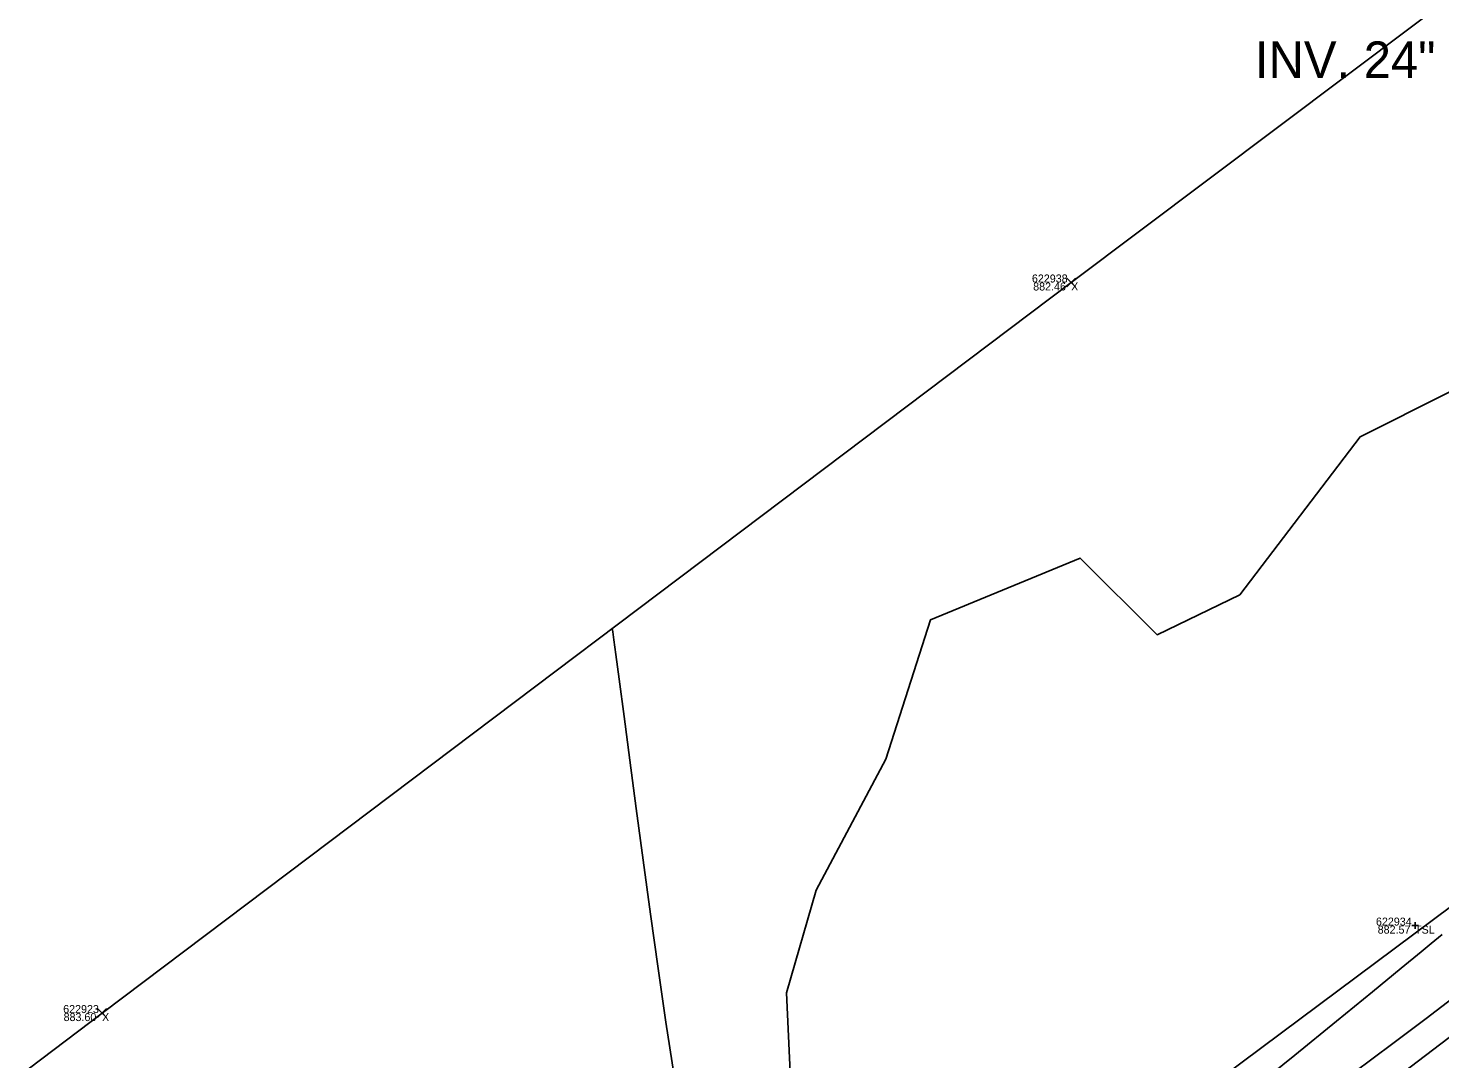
# Model space of a CAD drawing. Extents: x 1957117 to 1971063, y 701601 to 715861.
# Drawn here: x 1968082.6 to 1968144.3, y 710585.6 to 710630.7 of the extents above; entities that cross this region are included whole.
import ezdxf

# ---------------------------------------------------------------- set-up
doc = ezdxf.new("R2010")
doc.units = 0
for name, color, linetype in [('AP_X_Lights', 7, 'Continuous'), ('DR_X_Text', 7, 'Continuous'), ('DT_X_Contour_Minor', 7, 'Continuous'), ('DT_X_TIN_Hull', 7, 'Continuous'), ('PV_P_Drive', 7, 'Continuous'), ('PV_P_Shoulder', 7, 'Continuous'), ('RS_Raster1', 7, 'Continuous'), ('RW_X_Esmt_RR', 7, 'Continuous'), ('SC_Scratch1', 7, 'Continuous'), ('SC_Shading5', 7, 'Continuous'), ('VG_X_Tree_Line_Rt', 7, 'Continuous')]:
    doc.layers.add(name, color=color, linetype=linetype)

msp = doc.modelspace()

# ---------------------------------------------------------------- linework, layer by layer
at = {"layer": 'AP_X_Lights'}
for p, q in [((1968127.973, 710619.387), (1968128.361, 710619.777)), ((1968127.973, 710619.777), (1968128.361, 710619.387)), ((1968085.592, 710587.436), (1968085.98, 710587.826)), ((1968085.592, 710587.826), (1968085.98, 710587.436))]:
    msp.add_line(p, q, dxfattribs=at)
at = {"layer": 'DT_X_Contour_Minor'}
for points in [[(1968108.096, 710604.45), (1968108.119, 710604.303), (1968108.171, 710603.957), (1968108.262, 710603.312), (1968108.407, 710602.24), (1968108.621, 710600.604), (1968108.869, 710598.697), (1968109.146, 710596.578), (1968109.447, 710594.311), (1968109.767, 710591.957), (1968110.102, 710589.577), (1968110.447, 710587.233), (1968110.798, 710584.987)], [(1968108.096, 710604.45), (1968108.119, 710604.303), (1968108.171, 710603.957), (1968108.262, 710603.312), (1968108.407, 710602.24), (1968108.621, 710600.604), (1968108.869, 710598.697), (1968109.146, 710596.578), (1968109.447, 710594.311), (1968109.767, 710591.957), (1968110.102, 710589.577), (1968110.447, 710587.233), (1968110.798, 710584.987)], [(1968135.926, 710584.161), (1968137.952, 710585.793), (1968139.78, 710587.277), (1968141.35, 710588.561), (1968142.604, 710589.59), (1968143.48, 710590.311), (1968143.92, 710590.671), (1968144.393, 710591.061)], [(1968135.926, 710584.161), (1968137.952, 710585.793), (1968139.78, 710587.277), (1968141.35, 710588.561), (1968142.604, 710589.59), (1968143.48, 710590.311), (1968143.92, 710590.671), (1968144.393, 710591.061)], [(1968140.513, 710585.017), (1968142.241, 710586.304), (1968143.693, 710587.393), (1968144.822, 710588.25)], [(1968140.513, 710585.017), (1968142.241, 710586.304), (1968143.693, 710587.393), (1968144.822, 710588.25)]]:
    msp.add_lwpolyline(points, dxfattribs=at)
at = {"layer": 'DT_X_TIN_Hull'}
msp.add_lwpolyline([(1968582.199, 710986.071), (1968550.757, 710955.863), (1968515.333, 710921.856), (1968481.234, 710888.712), (1968444.052, 710858.704), (1968405.78, 710828.942), (1968364.009, 710798.079), (1968319.414, 710764.054), (1968283.716, 710736.831), (1968245.275, 710707.654), (1968203.99, 710676.542), (1968164.316, 710646.756), (1968128.167, 710619.582), (1968085.786, 710587.631), (1968048.374, 710559.321)], dxfattribs=at)
at = {"layer": 'PV_P_Drive'}
for p, q in [((1968143.062, 710591.456), (1968143.354, 710591.456)), ((1968143.208, 710591.602), (1968143.208, 710591.31)), ((1968143.208, 710591.456), (1968143.208, 710591.456))]:
    msp.add_line(p, q, dxfattribs=at)
at = {"layer": 'RW_X_Esmt_RR'}
msp.add_line((1967242.069, 709899.693), (1968426.396, 710800.927), dxfattribs=at)
msp.add_lwpolyline([(1968171.056, 710611.87), (1967279.514, 709947.668)], dxfattribs=at)
at = {"layer": 'SC_Shading5'}
for points in [[(1963589.678, 706586.994), (1963626.625, 706689.548), (1963651.76, 706746.832), (1963668.09, 706778.596), (1963682.768, 706805.402), (1963734.424, 706911.594), (1963826.849, 707116.717), (1963877.258, 707215.645), (1963964.981, 707354.472), (1964070.526, 707509.355), (1964132.574, 707601.994), (1964163.9, 707642.169), (1964191.2, 707685.167), (1964278.98, 707807.131), (1964326.11, 707874.364), (1964396.427, 707968.962), (1964508.519, 708133.679), (1964655.588, 708336.552), (1964745.319, 708429.172), (1964840.327, 708522.317), (1964988.178, 708660.245), (1965089.796, 708739.041), (1965251.743, 708835.216), (1965415.807, 708922.048), (1965866.2, 709149.38), (1966173.543, 709294.131), (1966283.627, 709338.196), (1966534.003, 709419.214), (1966689.084, 709471.266), (1967008.468, 709641.817), (1967166.677, 709750.124), (1967422.113, 709931.083), (1967818.707, 710198.831), (1968187.021, 710459.852), (1968360.589, 710592.493), (1968496.543, 710707.847), (1968606.427, 710809.378), (1968733.391, 710937.091), (1968807.28, 711025.4), (1968843.008, 711077.094), (1968863.233, 711106.099), (1968909.747, 711171.311), (1968974.133, 711279.559), (1969130.932, 711546.915), (1969247.433, 711744.686), (1969402.714, 712016.424), (1969505.287, 712191.789), (1969666.311, 712460.805), (1969771.586, 712639.896), (1969880.058, 712820.917), (1969964.994, 712955.706), (1969990.005, 713000.084), (1970030.065, 713068.479)], [(1963609.915, 706579.703), (1963646.615, 706681.572), (1963671.193, 706737.585), (1963687.092, 706768.511), (1963701.884, 706795.526), (1963753.906, 706902.469), (1963846.249, 707107.41), (1963895.973, 707204.994), (1963982.966, 707342.667), (1964088.35, 707497.312), (1964150.015, 707589.379), (1964181.502, 707629.761), (1964209.024, 707673.109), (1964296.517, 707794.674), (1964343.552, 707861.772), (1964413.958, 707956.489), (1964526.123, 708121.313), (1964672.104, 708322.686), (1964760.576, 708414.006), (1964855.195, 708506.77), (1965002.134, 708643.847), (1965101.925, 708721.226), (1965262.272, 708816.451), (1965425.685, 708902.939), (1965875.63, 709130.044), (1966182.13, 709274.398), (1966290.944, 709317.954), (1966540.737, 709398.785), (1966697.632, 709451.445), (1967019.644, 709623.399), (1967178.971, 709732.471), (1967434.35, 709913.39), (1967830.945, 710181.14), (1968199.774, 710442.525), (1968374.086, 710575.735), (1968510.806, 710691.739), (1968621.36, 710793.889), (1968749.296, 710922.58), (1968824.413, 711012.355), (1968860.678, 711064.827), (1968880.812, 711093.701), (1968927.778, 711159.547), (1968992.655, 711268.62), (1969149.476, 711536.015), (1969266.039, 711733.891), (1969421.336, 712005.657), (1969523.8, 712180.835), (1969684.812, 712449.831), (1969790.084, 712628.917), (1969898.385, 712809.653), (1969983.474, 712944.685), (1970008.657, 712989.367), (1970048.626, 713057.607)]]:
    msp.add_spline(points, degree=3, dxfattribs=at)
at = {"layer": 'VG_X_Tree_Line_Rt'}
msp.add_lwpolyline([(1968148.508, 710616.697), (1968140.807, 710612.836), (1968135.543, 710605.92), (1968131.927, 710604.178), (1968128.565, 710607.532), (1968122.023, 710604.832), (1968120.062, 710598.73), (1968117.019, 710593.013), (1968115.723, 710588.523), (1968116.029, 710581.882), (1968118.024, 710577.693), (1968122.217, 710573.087), (1968125.523, 710571.48), (1968123.278, 710569.179), (1968115.717, 710565.185), (1968112.299, 710562.478), (1968105.899, 710557.996), (1968102.843, 710554.987), (1968102.077, 710553.932), (1968094.689, 710553.061), (1968093.891, 710553.395), (1968088.425, 710553.482), (1968083.828, 710552.239), (1968078.838, 710548.356)], dxfattribs=at)

# ---------------------------------------------------------------- texts
at = {"layer": 'DR_X_Text'}
msp.add_text('INV. 24" VCP (SE) = 879.31', height=1.6, dxfattribs=at).set_placement((1968136.208, 710628.524))
at = {"layer": 'PV_P_Shoulder'}
for s, p in [('882.46', (1968126.508, 710619.232)), ('882.57', (1968141.574, 710591.106)), ('883.60', (1968084.105, 710587.281))]:
    msp.add_text(s, height=0.35, dxfattribs=at).set_placement(p)
at = {"layer": 'RS_Raster1'}
for s, p in [('622938', (1968126.453, 710619.582)), ('622934', (1968141.499, 710591.456)), ('622923', (1968084.086, 710587.631))]:
    msp.add_text(s, height=0.35, dxfattribs=at).set_placement(p)
at = {"layer": 'SC_Scratch1'}
for s, p in [('X', (1968128.167, 710619.232)), ('TSL', (1968143.208, 710591.106)), ('X', (1968085.786, 710587.281))]:
    msp.add_text(s, height=0.35, dxfattribs=at).set_placement(p)

doc.saveas('drawing.dxf')
